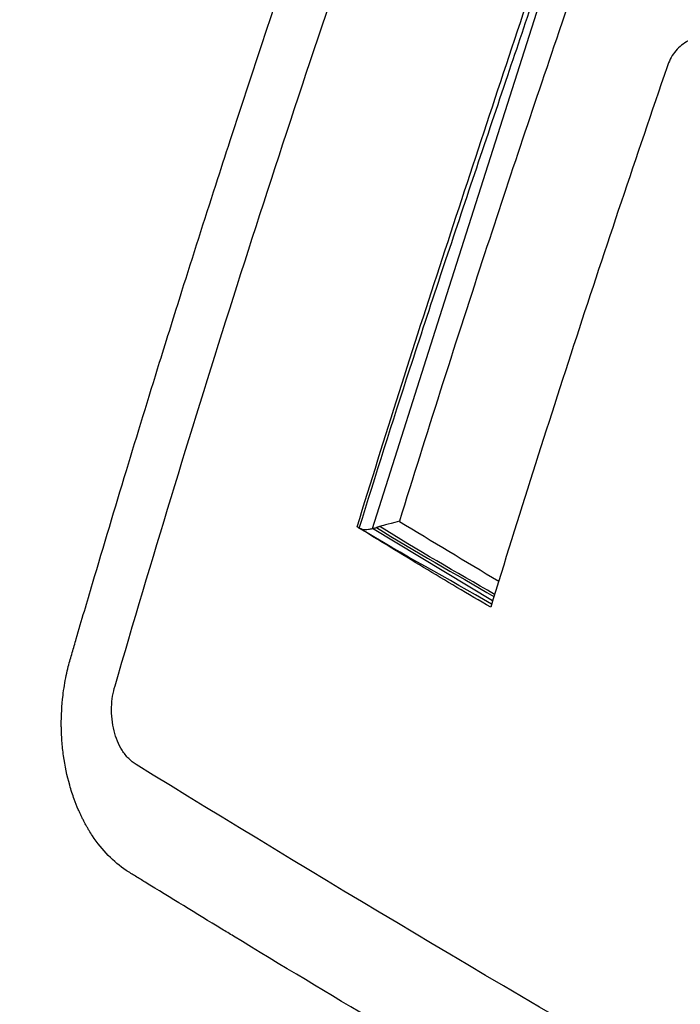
# Model space of a CAD drawing. Header units: millimetres. Extents: x 0 to 4378, y 0 to 2397.
# Tile 613 of 656: x 2582 to 2589, y 1446 to 1457. Entities that reach past the tile are written whole.
import ezdxf

# ---------------------------------------------------------------- set-up
doc = ezdxf.new("R2010")
doc.units = ezdxf.units.MM
doc.header["$LTSCALE"] = 0.2
doc.layers.add('01_Object Line', color=4, linetype='Continuous')

# ---------------------------------------------------------------- blocks, each defined once
blk = doc.blocks.new('Blk$A18R2-0W24D')
for p, q in [((-151.273, 594.37), (-150.224, 597.666)), ((-151.997, 592.092), (-151.273, 594.37)), ((-150.749, 591.34), (-151.997, 592.092))]:
    blk.add_line(p, q)
blk.add_ellipse((-72.075, 588.483), major_axis=(-112.674, 39.789), ratio=0.25066, start_param=0.877942, end_param=0.890713)
for points, knots in [([(-137.256, 617.135), (-137.287, 617.152), (-137.314, 617.167), (-137.371, 617.2), (-137.4, 617.216), (-137.487, 617.264), (-137.545, 617.296), (-137.719, 617.392), (-137.835, 617.454), (-138.185, 617.639), (-138.418, 617.758), (-139.116, 618.099), (-139.583, 618.31), (-140.364, 618.636), (-140.678, 618.76), (-142.243, 619.341), (-143.505, 619.701), (-145.125, 620.042), (-145.485, 620.11), (-146.814, 620.329), (-147.778, 620.428), (-150.015, 620.519), (-151.284, 620.465), (-152.694, 620.286), (-152.854, 620.264), (-154.712, 619.988), (-156.375, 619.531), (-159.781, 618.147), (-161.508, 617.169), (-164.736, 614.759), (-166.245, 613.323), (-168.264, 610.88), (-168.884, 610.042), (-171.839, 605.583), (-173.624, 601.288), (-175.397, 593.307), (-175.77, 589.841), (-175.8, 582.766), (-175.457, 579.165), (-174.755, 575.625)], [-8.649689, -8.649689, -8.649689, -8.649689, -8.637409, -8.637409, -8.624985, -8.624985, -8.600078, -8.600078, -8.550156, -8.550156, -8.450665, -8.450665, -8.252393, -8.252393, -8.119323, -8.119323, -7.592166, -7.592166, -7.442693, -7.442693, -7.047186, -7.047186, -6.520095, -6.520095, -6.453502, -6.453502, -5.733954, -5.733954, -4.923941, -4.923941, -4.117004, -4.117004, -3.731257, -3.731257, -2.166854, -2.166854, -1.083067, -1.083067, -0.000001, -0.000001, -0.000001, -0.000001]), ([(-137.775, 614.284), (-137.798, 614.297), (-137.816, 614.308), (-137.856, 614.331), (-137.876, 614.342), (-137.937, 614.376), (-137.978, 614.399), (-138.1, 614.467), (-138.182, 614.512), (-138.431, 614.647), (-138.598, 614.735), (-139.128, 615.005), (-139.49, 615.178), (-141.692, 616.16), (-143.604, 616.737), (-147.248, 617.395), (-149.014, 617.51), (-153.836, 617.263), (-156.833, 616.463), (-162.61, 613.45), (-165.564, 611.038), (-170.474, 604.29), (-172.308, 600.316), (-174.227, 592.918), (-174.686, 589.759), (-174.967, 583.238), (-174.78, 579.91), (-174.271, 576.578)], [-8.642266, -8.642266, -8.642266, -8.642266, -8.632346, -8.632346, -8.622197, -8.622197, -8.601866, -8.601866, -8.560989, -8.560989, -8.477588, -8.477588, -8.298471, -8.298471, -7.409545, -7.409545, -6.575204, -6.575204, -5.096739, -5.096739, -3.506638, -3.506638, -2.014963, -2.014963, -1.012761, -1.012761, -0.000001, -0.000001, -0.000001, -0.000001]), ([(-155.179, 590.566), (-155.172, 590.597), (-155.165, 590.628), (-155.151, 590.683), (-155.145, 590.707), (-155.131, 590.755), (-155.124, 590.779), (-155.103, 590.85), (-155.089, 590.898), (-155.019, 591.138), (-154.963, 591.329), (-154.79, 591.912), (-154.673, 592.303), (-154.44, 593.07), (-154.325, 593.445), (-154.132, 594.066), (-154.055, 594.312), (-153.862, 594.925), (-153.744, 595.293), (-153.576, 595.815), (-153.526, 595.97), (-153.348, 596.516), (-153.219, 596.909), (-152.963, 597.677), (-152.836, 598.053), (-152.599, 598.751), (-152.488, 599.074), (-152.266, 599.715), (-152.155, 600.033), (-151.999, 600.477), (-151.954, 600.603), (-151.796, 601.049), (-151.681, 601.369), (-151.451, 602.008), (-151.335, 602.326), (-151.153, 602.822), (-151.088, 603), (-150.914, 603.468), (-150.806, 603.758), (-150.588, 604.338), (-150.479, 604.626), (-150.293, 605.114), (-150.216, 605.313), (-150.135, 605.525), (-150.13, 605.537), (-150.049, 605.747), (-149.973, 605.945), (-149.877, 606.192), (-149.857, 606.241), (-149.829, 606.315), (-149.819, 606.34), (-149.8, 606.389), (-149.79, 606.414), (-149.761, 606.488), (-149.739, 606.536), (-149.693, 606.63), (-149.669, 606.675), (-149.617, 606.763), (-149.589, 606.806), (-149.531, 606.888), (-149.501, 606.927), (-149.462, 606.974), (-149.454, 606.983), (-149.438, 607.001), (-149.43, 607.01), (-149.406, 607.037), (-149.389, 607.054), (-149.339, 607.105), (-149.304, 607.136), (-149.233, 607.195), (-149.196, 607.223), (-149.138, 607.262), (-149.117, 607.275), (-149.096, 607.288)], [-0.7017828, -0.7017828, -0.7017828, -0.7017828, -0.7003569, -0.7003569, -0.6992184, -0.6992184, -0.6980799, -0.6980799, -0.695803, -0.695803, -0.686695, -0.686695, -0.6680969, -0.6680969, -0.6502632, -0.6502632, -0.6386154, -0.6386154, -0.621147, -0.621147, -0.6138313, -0.6138313, -0.5952068, -0.5952068, -0.5773995, -0.5773995, -0.5620652, -0.5620652, -0.5469441, -0.5469441, -0.5409677, -0.5409677, -0.5257367, -0.5257367, -0.5106145, -0.5106145, -0.5021739, -0.5021739, -0.48836, -0.48836, -0.4746264, -0.4746264, -0.4651526, -0.4651526, -0.4645611, -0.4645611, -0.4551579, -0.4551579, -0.4528071, -0.4528071, -0.4516317, -0.4516317, -0.4504563, -0.4504563, -0.4481055, -0.4481055, -0.4457547, -0.4457547, -0.4434039, -0.4434039, -0.4410531, -0.4410531, -0.4404654, -0.4404654, -0.4398777, -0.4398777, -0.4387023, -0.4387023, -0.4363515, -0.4363515, -0.4340007, -0.4340007, -0.4326907, -0.4326907, -0.4326907, -0.4326907]), ([(-154.672, 590.458), (-153.911, 593.067), (-153.083, 595.679), (-151.295, 600.911), (-150.337, 603.525), (-149.314, 606.139)], [-1.721723, -1.721723, -1.721723, -1.721723, -0.860862, -0.860862, -0.000001, -0.000001, -0.000001, -0.000001]), ([(-152.157, 592.11), (-151.87, 593.04), (-151.575, 593.971), (-150.964, 595.832), (-150.657, 596.767), (-150.342, 597.702)], [-0.9999995, -0.9999995, -0.9999995, -0.9999995, -0.4999998, -0.4999998, 0, 0, 0, 0]), ([(-152.134, 592.097), (-151.963, 592.648), (-151.788, 593.199), (-151.609, 593.75), (-151.503, 594.075), (-151.396, 594.399), (-151.289, 594.723), (-151.271, 594.778), (-151.252, 594.832), (-151.234, 594.886), (-151.022, 595.523), (-150.807, 596.16), (-150.592, 596.799), (-150.493, 597.093), (-150.393, 597.387), (-150.294, 597.681)], [-1, -1, -1, -1, -0.7036114, -0.7036114, -0.7036114, -0.5292672, -0.5292672, -0.5292672, -0.500167, -0.500167, -0.500167, -0.1578439, -0.1578439, -0.1578439, 0, 0, 0, 0]), ([(-149.948, 597.581), (-149.986, 597.471), (-150.023, 597.362), (-150.332, 596.459), (-150.597, 595.666), (-151.151, 593.971), (-151.438, 593.069), (-151.718, 592.167)], [-0.5934327, -0.5934327, -0.5934327, -0.5934327, -0.5574261, -0.5574261, -0.2967168, -0.2967168, -0.0000001, -0.0000001, -0.0000001, -0.0000001]), ([(-148.429, 597.149), (-148.45, 597.163), (-148.472, 597.173), (-148.495, 597.181), (-148.498, 597.182), (-148.502, 597.183), (-148.505, 597.185), (-148.52, 597.189), (-148.535, 597.192), (-148.55, 597.194), (-148.561, 597.195), (-148.573, 597.196), (-148.585, 597.195), (-148.605, 597.195), (-148.625, 597.192), (-148.643, 597.188), (-148.659, 597.184), (-148.674, 597.178), (-148.688, 597.172), (-148.701, 597.167), (-148.713, 597.161), (-148.724, 597.155), (-148.728, 597.153), (-148.732, 597.151), (-148.735, 597.149), (-148.782, 597.121), (-148.823, 597.086), (-148.859, 597.04), (-148.892, 596.996), (-148.918, 596.945), (-148.936, 596.888)], [-0.06988791, -0.06988791, -0.06988791, -0.06988791, -0.06329468, -0.06329468, -0.06329468, -0.06229698, -0.06229698, -0.06229698, -0.05812881, -0.05812881, -0.05812881, -0.05480713, -0.05480713, -0.05480713, -0.04932066, -0.04932066, -0.04932066, -0.04439587, -0.04439587, -0.04439587, -0.03995243, -0.03995243, -0.03995243, -0.03840395, -0.03840395, -0.03840395, -0.01857631, -0.01857631, -0.01857631, 0, 0, 0, 0]), ([(-148.936, 596.888), (-149.258, 595.952), (-149.573, 595.016), (-150.185, 593.145), (-150.482, 592.21), (-150.769, 591.274)], [-1, -1, -1, -1, -0.5, -0.5, 0, 0, 0, 0]), ([(-150.769, 591.274), (-151.003, 591.411), (-151.236, 591.549), (-151.698, 591.828), (-151.929, 591.968), (-152.157, 592.11)], [0, 0, 0, 0, 0.1025805, 0.1025805, 0.205161, 0.205161, 0.205161, 0.205161]), ([(-152.134, 592.097), (-152.115, 592.088), (-152.095, 592.083), (-152.062, 592.082), (-152.051, 592.083), (-152.025, 592.086), (-152.012, 592.089), (-151.997, 592.092)], [-0.9999995, -0.9999995, -0.9999995, -0.9999995, -0.5, -0.5, -0.25, -0.25, -0.0000003, -0.0000003, -0.0000003, -0.0000003]), ([(-151.997, 592.092), (-151.993, 592.093), (-151.989, 592.094), (-151.985, 592.095), (-151.98, 592.096), (-151.975, 592.098), (-151.97, 592.099), (-151.965, 592.1), (-151.96, 592.102), (-151.956, 592.103)], [-0.004582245, -0.004582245, -0.004582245, -0.004582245, -0.003192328, -0.003192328, -0.003192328, -0.001514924, -0.001514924, -0.001514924, -0.000000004, -0.000000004, -0.000000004, -0.000000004]), ([(-151.921, 592.113), (-151.921, 592.113), (-151.921, 592.112), (-151.921, 592.112), (-151.922, 592.112), (-151.922, 592.112), (-151.923, 592.112), (-151.925, 592.111), (-151.927, 592.111), (-151.93, 592.11), (-151.931, 592.11), (-151.932, 592.109), (-151.934, 592.109), (-151.937, 592.108), (-151.939, 592.107), (-151.942, 592.107), (-151.942, 592.106), (-151.943, 592.106), (-151.943, 592.106), (-151.945, 592.106), (-151.947, 592.105), (-151.95, 592.104), (-151.952, 592.104), (-151.954, 592.103), (-151.956, 592.103)], [-0.9999999, -0.9999999, -0.9999999, -0.9999999, -0.9807377, -0.9807377, -0.9807377, -0.9322351, -0.9322351, -0.9322351, -0.6920739, -0.6920739, -0.6920739, -0.5413533, -0.5413533, -0.5413533, -0.3142604, -0.3142604, -0.3142604, -0.3002742, -0.3002742, -0.3002742, -0.13481, -0.13481, -0.13481, 0, 0, 0, 0]), ([(-154.959, 588.985), (-154.965, 588.995), (-154.971, 589.005), (-154.982, 589.025), (-154.987, 589.035), (-154.998, 589.055), (-155.003, 589.066), (-155.014, 589.087), (-155.024, 589.108), (-155.039, 589.139), (-155.064, 589.196), (-155.083, 589.242), (-155.113, 589.326), (-155.129, 589.375), (-155.171, 589.524), (-155.192, 589.626), (-155.214, 589.782), (-155.219, 589.834), (-155.225, 589.913), (-155.227, 589.939), (-155.228, 589.978), (-155.229, 589.992), (-155.229, 590.018), (-155.23, 590.031), (-155.231, 590.149), (-155.225, 590.254), (-155.204, 590.427), (-155.193, 590.497), (-155.179, 590.566)], [-0.72583083, -0.72583083, -0.72583083, -0.72583083, -0.72529003, -0.72529003, -0.72474923, -0.72474923, -0.72420843, -0.72420843, -0.72366763, -0.72312683, -0.72258602, -0.72084984, -0.72084984, -0.71857285, -0.71857285, -0.71401887, -0.71401887, -0.71174188, -0.71174188, -0.71060338, -0.71060338, -0.71003414, -0.71003414, -0.70946489, -0.70946489, -0.70491091, -0.70491091, -0.70178277, -0.70178277, -0.70178277, -0.70178277]), ([(-154.453, 589.639), (-154.48, 589.656), (-154.506, 589.677), (-154.555, 589.727), (-154.578, 589.756), (-154.636, 589.848), (-154.664, 589.916), (-154.702, 590.069), (-154.71, 590.153), (-154.705, 590.313), (-154.693, 590.388), (-154.672, 590.458)], [-0.09661852, -0.09661852, -0.09661852, -0.09661852, -0.08429612, -0.08429612, -0.07141548, -0.07141548, -0.04825685, -0.04825685, -0.02320784, -0.02320784, -0.00000099, -0.00000099, -0.00000099, -0.00000099]), ([(-142.237, 582.588), (-144.409, 583.768), (-146.521, 584.95), (-150.596, 587.303), (-152.559, 588.473), (-154.453, 589.639)], [0, 0, 0, 0, 0.502185, 0.502185, 1, 1, 1, 1]), ([(-148.603, 584.992), (-148.613, 584.997), (-148.623, 585.003), (-148.633, 585.009), (-149.142, 585.302), (-149.646, 585.596), (-150.147, 585.89), (-150.194, 585.917), (-150.241, 585.945), (-150.288, 585.973), (-150.795, 586.27), (-151.296, 586.567), (-151.794, 586.864), (-151.843, 586.893), (-151.892, 586.923), (-151.94, 586.952), (-152.445, 587.254), (-152.946, 587.555), (-153.442, 587.857), (-153.481, 587.881), (-153.521, 587.905), (-153.561, 587.929), (-153.828, 588.092), (-154.094, 588.255), (-154.359, 588.418), (-154.392, 588.438), (-154.425, 588.458), (-154.458, 588.479), (-154.474, 588.489), (-154.491, 588.499), (-154.507, 588.509), (-154.524, 588.519), (-154.54, 588.529), (-154.557, 588.54), (-154.622, 588.584), (-154.684, 588.636), (-154.743, 588.696), (-154.802, 588.756), (-154.856, 588.824), (-154.906, 588.898), (-154.918, 588.917), (-154.93, 588.936), (-154.942, 588.955), (-154.948, 588.965), (-154.954, 588.975), (-154.959, 588.985)], [-0.8616263, -0.8616263, -0.8616263, -0.8616263, -0.8610298, -0.8610298, -0.8610298, -0.8298956, -0.8298956, -0.8298956, -0.826965, -0.826965, -0.826965, -0.7954426, -0.7954426, -0.7954426, -0.7923494, -0.7923494, -0.7923494, -0.7603025, -0.7603025, -0.7603025, -0.7577381, -0.7577381, -0.7577381, -0.7404325, -0.7404325, -0.7404325, -0.7382693, -0.7382693, -0.7382693, -0.7371877, -0.7371877, -0.7371877, -0.7361061, -0.7361061, -0.7361061, -0.7317796, -0.7317796, -0.7317796, -0.7274532, -0.7274532, -0.7274532, -0.7263716, -0.7263716, -0.7263716, -0.7258308, -0.7258308, -0.7258308, -0.7258308])]:
    blk.add_open_spline(points, degree=3, knots=knots)
for points in [[(-152.149, 592.105), (-152.144, 592.102), (-152.139, 592.099), (-152.134, 592.097)], [(-150.759, 591.306), (-151.202, 591.568), (-151.693, 591.825), (-152.134, 592.097)], [(-151.956, 592.103), (-151.558, 591.856), (-151.137, 591.62), (-150.735, 591.385)], [(-151.718, 592.167), (-151.853, 592.132), (-151.899, 592.119), (-151.921, 592.113)], [(-150.728, 591.408), (-151.124, 591.636), (-151.537, 591.871), (-151.921, 592.113)]]:
    blk.add_open_spline(points, degree=3)

msp = doc.modelspace()

# ---------------------------------------------------------------- block references
at = {"layer": '01_Object Line'}
msp.add_blockref('Blk$A18R2-0W24D', (2737.807, 859.146), dxfattribs=at)

doc.saveas('drawing.dxf')
